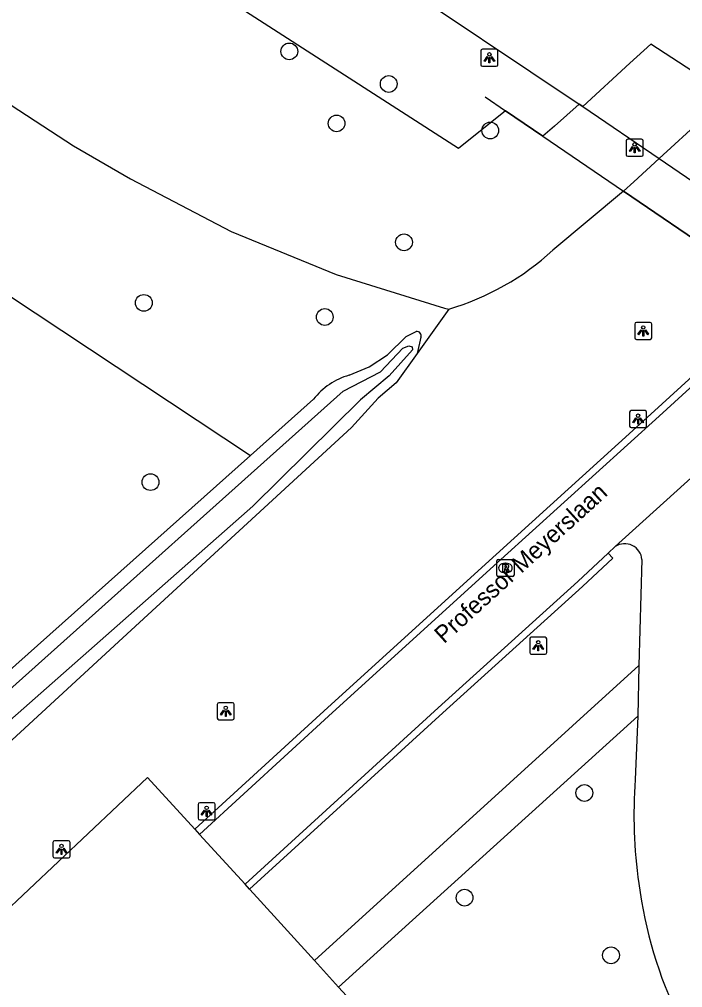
# Model space of a CAD drawing. Extents: x 157466 to 158888, y 383063 to 384677.
# Drawn here: x 158298.8 to 158337.6, y 384184.2 to 384240.8 of the extents above; entities that cross this region are included whole.
import ezdxf

# ---------------------------------------------------------------- set-up
doc = ezdxf.new("R2010")
doc.units = 0
for name, color, linetype in [('IMGEO_Berm_groen', 7, 'Continuous'), ('IMGEO_Boom', 7, 'Continuous'), ('IMGEO_Dek', 7, 'Continuous'), ('IMGEO_Fietspad_open', 7, 'Continuous'), ('IMGEO_Groenvoorziening', 7, 'Continuous'), ('IMGEO_Hek', 7, 'Continuous'), ('IMGEO_Lichtpunt', 7, 'Continuous'), ('IMGEO_Loofbos', 7, 'Continuous'), ('IMGEO_Openbare_ruimte_label', 7, 'Continuous'), ('IMGEO_Rijbaan_lokaal_gesloten', 7, 'Continuous'), ('IMGEO_Rijbaan_lokaal_halfverhard', 7, 'Continuous'), ('IMGEO_Rijbaan_regionaal_gesloten', 7, 'Continuous'), ('IMGEO_Rioolput', 7, 'Continuous'), ('IMGEO_Verkeerseiland_gesloten', 7, 'Continuous'), ('IMGEO_Voetpad_open', 7, 'Continuous'), ('IMGEO_Waterloop', 7, 'Continuous')]:
    doc.layers.add(name, color=color, linetype=linetype)

msp = doc.modelspace()

# ---------------------------------------------------------------- linework, layer by layer
at = {"layer": 'IMGEO_Berm_groen'}
for points in [[(158329.421, 384233.948), (158327.233, 384235.438), (158324.481, 384233.235), (158305.396, 384245.54), (158273.484, 384266.687), (158258.694, 384277.157), (158247.321, 384284.734), (158227.57, 384297.507)], [(158331.539, 384235.814), (158330.086, 384234.533), (158329.421, 384233.948)]]:
    msp.add_lwpolyline(points, dxfattribs=at)
at = {"layer": 'IMGEO_Boom'}
for centre in [(158314.604, 384238.904), (158320.41, 384237), (158317.367, 384234.698), (158326.342, 384234.281), (158321.303, 384227.752), (158306.106, 384224.214), (158316.676, 384223.388), (158306.496, 384213.748), (158331.837, 384195.59), (158324.842, 384189.473), (158333.393, 384186.108)]:
    msp.add_circle(centre, 0.489, dxfattribs=at)
at = {"layer": 'IMGEO_Dek'}
msp.add_lwpolyline([(158367.799, 384217.562), (158352.119, 384228.656), (158335.71, 384239.328), (158334.501, 384238.216), (158331.742, 384235.677), (158331.539, 384235.814), (158330.086, 384234.533), (158329.421, 384233.948), (158334.124, 384230.744), (158339.668, 384226.968), (158340.646, 384226.301), (158347.549, 384221.598), (158348.232, 384221.133), (158350.843, 384219.355), (158355.506, 384216.178), (158355.959, 384215.869), (158361.905, 384211.819), (158362.557, 384212.403), (158363.999, 384213.694), (158363.758, 384213.869), (158366.264, 384216.159)], close=True, dxfattribs=at)
at = {"layer": 'IMGEO_Fietspad_open'}
for points in [[(158335.202, 384209.225), (158335.023, 384203.027)], [(158335.023, 384203.027), (158334.957, 384200.072)], [(158334.957, 384200.072), (158334.813, 384196.369)]]:
    msp.add_lwpolyline(points, dxfattribs=at)
for centre, radius, start, end in [((158334.197, 384209.139), 1.008, 4.8896, 123.282), ((158362.84, 384194.276), 28.105, 175.7302, 188.1378), ((158360.593, 384193.639), 25.793, 187.4423, 205.8471)]:
    msp.add_arc(centre, radius, start, end, dxfattribs=at)
at = {"layer": 'IMGEO_Groenvoorziening'}
for points in [[(158340.269, 384236.363), (158339.066, 384235.262), (158338.715, 384234.941), (158336.2, 384232.641), (158334.724, 384231.291), (158334.124, 384230.744)], [(158322.08, 384221.251), (158320.849, 384219.55), (158319.799, 384218.653), (158318.244, 384216.931), (158304.884, 384204.651), (158296.385, 384196.839), (158294.517, 384196.231)], [(158295.127, 384199.784), (158297.912, 384202.425), (158312.334, 384215.304)]]:
    msp.add_lwpolyline(points, dxfattribs=at)
at = {"layer": 'IMGEO_Hek'}
for points in [[(158326.034, 384236.255), (158327.233, 384235.438)], [(158327.233, 384235.438), (158329.421, 384233.948)], [(158329.421, 384233.948), (158334.124, 384230.744)], [(158339.668, 384226.968), (158334.124, 384230.744)]]:
    msp.add_lwpolyline(points, dxfattribs=at)
at = {"layer": 'IMGEO_Lichtpunt'}
for p, q in [((158325.791, 384238.933), (158325.791, 384238.126)), ((158325.791, 384238.933), (158325.791, 384238.126)), ((158326.693, 384239.028), (158325.885, 384239.028)), ((158326.693, 384239.028), (158325.885, 384239.028)), ((158326.787, 384238.126), (158326.787, 384238.933)), ((158326.787, 384238.126), (158326.787, 384238.933)), ((158325.885, 384238.032), (158326.693, 384238.032)), ((158325.885, 384238.032), (158326.693, 384238.032)), ((158335.18, 384233.771), (158334.372, 384233.771)), ((158335.18, 384233.771), (158334.372, 384233.771)), ((158334.278, 384233.676), (158334.278, 384232.869)), ((158334.278, 384233.676), (158334.278, 384232.869)), ((158335.274, 384232.869), (158335.274, 384233.676)), ((158335.274, 384232.869), (158335.274, 384233.676)), ((158334.372, 384232.775), (158335.18, 384232.775)), ((158334.372, 384232.775), (158335.18, 384232.775)), ((158335.681, 384223.076), (158334.873, 384223.076)), ((158335.681, 384223.076), (158334.873, 384223.076)), ((158334.779, 384222.981), (158334.779, 384222.174)), ((158334.779, 384222.981), (158334.779, 384222.174)), ((158335.775, 384222.174), (158335.775, 384222.981)), ((158335.775, 384222.174), (158335.775, 384222.981)), ((158334.873, 384222.08), (158335.681, 384222.08)), ((158334.873, 384222.08), (158335.681, 384222.08)), ((158335.38, 384217.925), (158334.572, 384217.925)), ((158335.38, 384217.925), (158334.572, 384217.925)), ((158334.478, 384217.83), (158334.478, 384217.023)), ((158334.478, 384217.83), (158334.478, 384217.023)), ((158335.474, 384217.023), (158335.474, 384217.83)), ((158335.474, 384217.023), (158335.474, 384217.83)), ((158334.572, 384216.929), (158335.38, 384216.929)), ((158334.572, 384216.929), (158335.38, 384216.929)), ((158328.644, 384204.593), (158328.644, 384203.786)), ((158328.644, 384204.593), (158328.644, 384203.786)), ((158329.546, 384204.688), (158328.738, 384204.688)), ((158329.546, 384204.688), (158328.738, 384204.688)), ((158329.64, 384203.786), (158329.64, 384204.593)), ((158329.64, 384203.786), (158329.64, 384204.593)), ((158328.738, 384203.692), (158329.546, 384203.692)), ((158328.738, 384203.692), (158329.546, 384203.692)), ((158310.394, 384200.766), (158310.394, 384199.959)), ((158310.394, 384200.766), (158310.394, 384199.959)), ((158311.296, 384200.861), (158310.488, 384200.861)), ((158311.296, 384200.861), (158310.488, 384200.861)), ((158311.39, 384199.959), (158311.39, 384200.766)), ((158311.39, 384199.959), (158311.39, 384200.766)), ((158310.488, 384199.865), (158311.296, 384199.865)), ((158310.488, 384199.865), (158311.296, 384199.865)), ((158309.278, 384194.923), (158309.278, 384194.116)), ((158309.278, 384194.923), (158309.278, 384194.116)), ((158310.18, 384195.018), (158309.372, 384195.018)), ((158310.18, 384195.018), (158309.372, 384195.018)), ((158310.274, 384194.116), (158310.274, 384194.923)), ((158310.274, 384194.116), (158310.274, 384194.923)), ((158309.372, 384194.022), (158310.18, 384194.022)), ((158309.372, 384194.022), (158310.18, 384194.022)), ((158300.802, 384192.701), (158300.802, 384191.894)), ((158300.802, 384192.701), (158300.802, 384191.894)), ((158301.704, 384192.796), (158300.896, 384192.796)), ((158301.704, 384192.796), (158300.896, 384192.796)), ((158301.798, 384191.894), (158301.798, 384192.701)), ((158301.798, 384191.894), (158301.798, 384192.701)), ((158300.896, 384191.8), (158301.704, 384191.8)), ((158300.896, 384191.8), (158301.704, 384191.8))]:
    msp.add_line(p, q, dxfattribs=at)
for points in [[(158326.165, 384238.597), (158326.204, 384238.569), (158326.016, 384238.307), (158325.978, 384238.334), (158326.165, 384238.597)], [(158326.267, 384238.549), (158326.314, 384238.549), (158326.314, 384238.227), (158326.267, 384238.227), (158326.267, 384238.549)], [(158326.377, 384238.569), (158326.415, 384238.596), (158326.602, 384238.334), (158326.563, 384238.306), (158326.377, 384238.569)], [(158334.652, 384233.34), (158334.691, 384233.312), (158334.503, 384233.05), (158334.465, 384233.077), (158334.652, 384233.34)], [(158334.754, 384233.292), (158334.801, 384233.292), (158334.801, 384232.97), (158334.754, 384232.97), (158334.754, 384233.292)], [(158334.864, 384233.312), (158334.902, 384233.339), (158335.089, 384233.077), (158335.05, 384233.049), (158334.864, 384233.312)], [(158335.153, 384222.645), (158335.192, 384222.617), (158335.004, 384222.355), (158334.966, 384222.382), (158335.153, 384222.645)], [(158335.255, 384222.597), (158335.302, 384222.597), (158335.302, 384222.275), (158335.255, 384222.275), (158335.255, 384222.597)], [(158335.365, 384222.617), (158335.403, 384222.644), (158335.59, 384222.382), (158335.551, 384222.354), (158335.365, 384222.617)], [(158334.852, 384217.494), (158334.891, 384217.466), (158334.703, 384217.204), (158334.665, 384217.231), (158334.852, 384217.494)], [(158334.954, 384217.446), (158335.001, 384217.446), (158335.001, 384217.124), (158334.954, 384217.124), (158334.954, 384217.446)], [(158335.064, 384217.466), (158335.102, 384217.493), (158335.289, 384217.231), (158335.25, 384217.203), (158335.064, 384217.466)], [(158329.018, 384204.257), (158329.057, 384204.229), (158328.869, 384203.967), (158328.831, 384203.994), (158329.018, 384204.257)], [(158329.12, 384204.209), (158329.167, 384204.209), (158329.167, 384203.887), (158329.12, 384203.887), (158329.12, 384204.209)], [(158329.23, 384204.229), (158329.268, 384204.256), (158329.455, 384203.994), (158329.416, 384203.966), (158329.23, 384204.229)], [(158310.768, 384200.43), (158310.807, 384200.402), (158310.619, 384200.14), (158310.581, 384200.167), (158310.768, 384200.43)], [(158310.87, 384200.382), (158310.917, 384200.382), (158310.917, 384200.06), (158310.87, 384200.06), (158310.87, 384200.382)], [(158310.98, 384200.402), (158311.018, 384200.429), (158311.205, 384200.167), (158311.166, 384200.139), (158310.98, 384200.402)], [(158309.652, 384194.587), (158309.691, 384194.559), (158309.503, 384194.297), (158309.465, 384194.324), (158309.652, 384194.587)], [(158309.754, 384194.539), (158309.801, 384194.539), (158309.801, 384194.217), (158309.754, 384194.217), (158309.754, 384194.539)], [(158309.864, 384194.559), (158309.902, 384194.586), (158310.089, 384194.324), (158310.05, 384194.296), (158309.864, 384194.559)], [(158301.176, 384192.365), (158301.215, 384192.337), (158301.027, 384192.075), (158300.989, 384192.102), (158301.176, 384192.365)], [(158301.278, 384192.317), (158301.325, 384192.317), (158301.325, 384191.995), (158301.278, 384191.995), (158301.278, 384192.317)], [(158301.388, 384192.337), (158301.426, 384192.364), (158301.613, 384192.102), (158301.574, 384192.074), (158301.388, 384192.337)]]:
    msp.add_lwpolyline(points, dxfattribs=at)
for centre in [(158326.29, 384238.731), (158334.777, 384233.474), (158335.278, 384222.779), (158334.977, 384217.628), (158329.143, 384204.391), (158310.893, 384200.564), (158309.777, 384194.721), (158301.301, 384192.499)]:
    msp.add_circle(centre, 0.0994, dxfattribs=at)
for centre, start, end in [((158325.885, 384238.933), 90, 180), ((158325.885, 384238.933), 90, 180), ((158326.693, 384238.933), 0, 90), ((158326.693, 384238.933), 0, 90), ((158325.885, 384238.126), 180, 270), ((158325.885, 384238.126), 180, 270), ((158326.693, 384238.126), 270, 0), ((158326.693, 384238.126), 270, 360), ((158334.372, 384233.676), 90, 180), ((158334.372, 384233.676), 90, 180), ((158335.18, 384233.676), 0, 90), ((158335.18, 384233.676), 0, 90), ((158334.372, 384232.869), 180, 270), ((158334.372, 384232.869), 180, 270), ((158335.18, 384232.869), 270, 0), ((158335.18, 384232.869), 270, 360), ((158334.873, 384222.981), 90, 180), ((158334.873, 384222.981), 90, 180), ((158335.681, 384222.981), 0, 90), ((158335.681, 384222.981), 0, 90), ((158334.873, 384222.174), 180, 270), ((158334.873, 384222.174), 180, 270), ((158335.681, 384222.174), 270, 0), ((158335.681, 384222.174), 270, 360), ((158334.572, 384217.83), 90, 180), ((158334.572, 384217.83), 90, 180), ((158335.38, 384217.83), 0, 90), ((158335.38, 384217.83), 0, 90), ((158334.572, 384217.023), 180, 270), ((158334.572, 384217.023), 180, 270), ((158335.38, 384217.023), 270, 0), ((158335.38, 384217.023), 270, 360), ((158328.738, 384204.593), 90, 180), ((158328.738, 384204.593), 90, 180), ((158329.546, 384204.593), 0, 90), ((158329.546, 384204.593), 0, 90), ((158328.738, 384203.786), 180, 270), ((158328.738, 384203.786), 180, 270), ((158329.546, 384203.786), 270, 0), ((158329.546, 384203.786), 270, 360), ((158310.488, 384200.766), 90, 180), ((158310.488, 384200.766), 90, 180), ((158311.296, 384200.766), 0, 90), ((158311.296, 384200.766), 0, 90), ((158310.488, 384199.959), 180, 270), ((158310.488, 384199.959), 180, 270), ((158311.296, 384199.959), 270, 0), ((158311.296, 384199.959), 270, 360), ((158309.372, 384194.923), 90, 180), ((158309.372, 384194.923), 90, 180), ((158310.18, 384194.923), 0, 90), ((158310.18, 384194.923), 0, 90), ((158309.372, 384194.116), 180, 270), ((158309.372, 384194.116), 180, 270), ((158310.18, 384194.116), 270, 0), ((158310.18, 384194.116), 270, 360), ((158300.896, 384192.701), 90, 180), ((158300.896, 384192.701), 90, 180), ((158301.704, 384192.701), 0, 90), ((158301.704, 384192.701), 0, 90), ((158300.896, 384191.894), 180, 270), ((158300.896, 384191.894), 180, 270), ((158301.704, 384191.894), 270, 0), ((158301.704, 384191.894), 270, 360)]:
    msp.add_arc(centre, 0.0946, start, end, dxfattribs=at)
at = {"layer": 'IMGEO_Loofbos'}
for points in [[(158155.944, 384335.521), (158196.082, 384309.317), (158201.937, 384305.244), (158205.526, 384302.48), (158219.581, 384289.71), (158238.811, 384269.595), (158246.294, 384274.489), (158250.955, 384270.066), (158255.977, 384265.301), (158246.263, 384256.75), (158253.01, 384250), (158271.404, 384231.597), (158279.323, 384237.162), (158312.334, 384215.304)], [(158223.567, 384291.777), (158224.934, 384290.882), (158236.123, 384283.894), (158250.289, 384274.092), (158252.795, 384271.752), (158258.406, 384266.512), (158277.893, 384250), (158282.752, 384246.264), (158287.484, 384242.87), (158302.003, 384233.378), (158305.336, 384231.45), (158311.215, 384228.392), (158317.343, 384225.871), (158323.673, 384223.907), (158323.916, 384223.844)], [(158329.421, 384233.948), (158334.124, 384230.744)], [(158334.124, 384230.744), (158330.004, 384227.288)], [(158323.916, 384223.844), (158322.08, 384221.251)], [(158318.095, 384219.992), (158319.273, 384220.479), (158320.34, 384221.178), (158321.421, 384222.248), (158322.015, 384222.546)], [(158322.29, 384222.203), (158322.08, 384221.251)], [(158312.334, 384215.304), (158316.015, 384218.591)]]:
    msp.add_lwpolyline(points, dxfattribs=at)
for centre, radius, start, end in [((158319.416, 384238.902), 15.716, 286.6395, 312.3544), ((158322.048, 384222.291), 0.257, 339.957, 97.4847), ((158319.271, 384216.001), 4.16, 106.4217, 141.5034)]:
    msp.add_arc(centre, radius, start, end, dxfattribs=at)
at = {"layer": 'IMGEO_Rijbaan_lokaal_gesloten'}
for points in [[(158309.359, 384193.174), (158317.127, 384200.281), (158326.964, 384209.22), (158336.211, 384217.606), (158349.896, 384230.102)], [(158333.644, 384209.982), (158338.875, 384214.723), (158338.895, 384214.741)], [(158312.017, 384190.268), (158323.308, 384200.566), (158331.451, 384207.937), (158333.236, 384209.602)], [(158333.236, 384209.602), (158333.644, 384209.982)], [(158309.359, 384193.174), (158312.017, 384190.268)]]:
    msp.add_lwpolyline(points, dxfattribs=at)
at = {"layer": 'IMGEO_Rijbaan_lokaal_halfverhard'}
for points in [[(158349.549, 384230.327), (158335.942, 384217.902), (158326.695, 384209.516), (158316.857, 384200.577), (158309.09, 384193.47)], [(158312.287, 384189.973), (158323.577, 384200.27), (158331.722, 384207.642), (158333.496, 384209.297), (158333.236, 384209.602)], [(158309.09, 384193.47), (158309.359, 384193.174)], [(158312.287, 384189.973), (158312.017, 384190.268)]]:
    msp.add_lwpolyline(points, dxfattribs=at)
at = {"layer": 'IMGEO_Rijbaan_regionaal_gesloten'}
for points in [[(158320.192, 384243.43), (158331.539, 384235.814)], [(158331.539, 384235.814), (158331.742, 384235.677), (158334.501, 384238.216), (158335.71, 384239.328)], [(158331.742, 384235.677), (158336.2, 384232.641), (158341.304, 384229.164), (158341.737, 384228.869), (158342.729, 384228.193), (158349.625, 384223.496), (158350.314, 384223.026), (158352.897, 384221.267), (158354.22, 384220.366), (158357.591, 384218.07), (158358.041, 384217.763), (158363.758, 384213.869)]]:
    msp.add_lwpolyline(points, dxfattribs=at)
at = {"layer": 'IMGEO_Rioolput'}
for p, q in [((158326.727, 384208.305), (158326.727, 384209.157)), ((158326.802, 384209.231), (158327.654, 384209.231)), ((158327.215, 384209.011), (158327.24, 384209.011)), ((158327.728, 384209.157), (158327.728, 384208.305)), ((158327.238, 384208.451), (158327.213, 384208.451)), ((158327.654, 384208.231), (158326.802, 384208.231))]:
    msp.add_line(p, q, dxfattribs=at)
for points in [[(158326.727, 384208.305), (158326.727, 384209.157)], [(158326.802, 384209.231), (158327.654, 384209.231)], [(158327.316, 384208.929), (158327.064, 384208.931), (158327.064, 384208.531)], [(158327.728, 384209.157), (158327.728, 384208.305)], [(158327.064, 384208.531), (158327.188, 384208.531), (158327.188, 384208.693), (158327.199, 384208.693)], [(158327.242, 384208.85), (158327.188, 384208.85), (158327.188, 384208.769)], [(158327.188, 384208.769), (158327.24, 384208.769)], [(158327.246, 384208.664), (158327.317, 384208.531), (158327.457, 384208.531), (158327.392, 384208.657)], [(158327.654, 384208.231), (158326.802, 384208.231)]]:
    msp.add_lwpolyline(points, dxfattribs=at)
for centre, radius, start, end in [((158326.804, 384209.155), 0.0765, 91.552, 178.448), ((158326.804, 384209.155), 0.0765, 91.552, 178.448), ((158327.315, 384208.819), 0.109, 350.3612, 89.416), ((158327.652, 384209.155), 0.0765, 1.552, 88.448), ((158327.652, 384209.155), 0.0765, 1.552, 88.448), ((158326.804, 384208.307), 0.0765, 181.552, 268.448), ((158326.804, 384208.307), 0.0765, 181.552, 268.448), ((158327.198, 384208.64), 0.0533, 26.0293, 88.6989), ((158327.224, 384208.958), 0.19, 274.7715, 282.9687), ((158327.248, 384208.754), 0.0964, 77.0061, 93.1865), ((158327.262, 384208.811), 0.0378, 276.6634, 79.6772), ((158327.313, 384208.819), 0.112, 277.5842, 350.9817), ((158327.297, 384208.604), 0.108, 29.5134, 73.7905), ((158327.652, 384208.307), 0.0765, 271.552, 358.448), ((158327.652, 384208.307), 0.0765, 271.552, 358.448)]:
    msp.add_arc(centre, radius, start, end, dxfattribs=at)
for centre, major_axis, ratio, start_param, end_param in [((158327.214, 384208.731), (-0.387, 0.002), 0.722429, 4.712389, 7.853982), ((158327.239, 384208.731), (-0.39, 0.002), 0.717154, 1.570796, 4.712389)]:
    msp.add_ellipse(centre, major_axis=major_axis, ratio=ratio, start_param=start_param, end_param=end_param, dxfattribs=at)
at = {"layer": 'IMGEO_Verkeerseiland_gesloten'}
msp.add_lwpolyline([(158331.742, 384235.677), (158331.539, 384235.814), (158330.086, 384234.533), (158329.421, 384233.948), (158334.124, 384230.744), (158339.668, 384226.968), (158340.646, 384226.301), (158347.549, 384221.598), (158348.232, 384221.133), (158350.843, 384219.355), (158355.506, 384216.178), (158355.959, 384215.869), (158361.905, 384211.819), (158362.557, 384212.403), (158363.999, 384213.694), (158363.758, 384213.869)], dxfattribs=at)
at = {"layer": 'IMGEO_Voetpad_open'}
for points in [[(158316.067, 384185.806), (158335.023, 384203.027)], [(158317.482, 384184.246), (158334.957, 384200.072)], [(158295.91, 384186.683), (158306.323, 384196.495), (158309.09, 384193.47)], [(158316.067, 384185.806), (158312.727, 384189.492), (158312.287, 384189.973)], [(158317.482, 384184.246), (158316.067, 384185.806)], [(158317.282, 384181.77), (158318.617, 384182.993), (158317.482, 384184.246)]]:
    msp.add_lwpolyline(points, dxfattribs=at)
at = {"layer": 'IMGEO_Waterloop'}
for points in [[(158317.741, 384219.059), (158319.928, 384220.184), (158321.244, 384221.564), (158321.584, 384221.713), (158321.775, 384221.649), (158321.796, 384221.479), (158320.437, 384219.951), (158318.76, 384218.549), (158312.475, 384212.35), (158296.615, 384198.358)], [(158297.911, 384201.299), (158317.741, 384219.059)]]:
    msp.add_lwpolyline(points, dxfattribs=at)

# ---------------------------------------------------------------- texts
at = {"layer": 'IMGEO_Openbare_ruimte_label'}
msp.add_text('Professor Meyerslaan', height=1, rotation=42.2852, dxfattribs=at).set_placement((158323.64, 384204.277))

doc.saveas('drawing.dxf')
